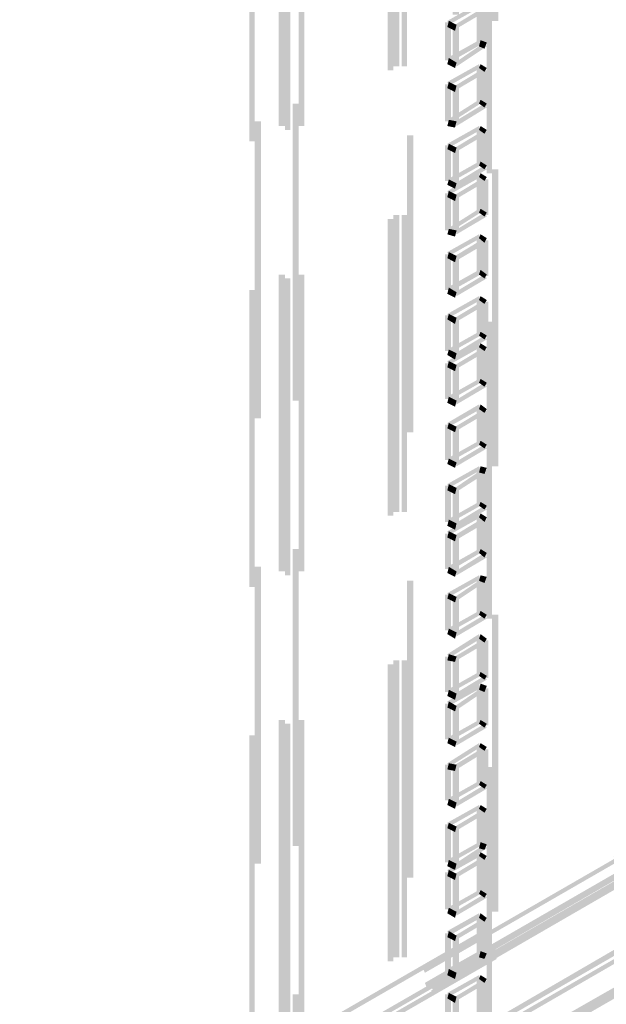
# Model space of a CAD drawing. Header units: millimetres. Extents: x -91 to 1961, y -1152 to 358.
# Tile 255 of 656: x 197 to 210, y 129 to 150. Entities that reach past the tile are written whole.
import ezdxf

# ---------------------------------------------------------------- set-up
doc = ezdxf.new("R2010")
doc.units = ezdxf.units.MM
doc.header["$MEASUREMENT"] = 0
doc.layers.get('0').update_dxf_attribs({"linetype": 'CONTINUOUS'})

msp = doc.modelspace()

# ---------------------------------------------------------------- hatches: boundary and pattern name
at = {"true_color": 0xaaaaaa}
h = msp.add_hatch(color=253, dxfattribs=at)
h.paths.add_polyline_path([(207.355, 108.596), (207.355, 114.949), (207.47, 114.949), (207.47, 108.596)])
h.paths.add_polyline_path([(207.355, 118.125), (207.355, 124.478), (207.47, 124.478), (207.47, 118.125)])
h.paths.add_polyline_path([(207.355, 127.655), (207.355, 134.008), (207.47, 134.008), (207.47, 127.655)])
h.paths.add_polyline_path([(207.355, 137.185), (207.355, 143.538), (207.47, 143.538), (207.47, 137.185)])
h.paths.add_polyline_path([(207.355, 146.714), (207.355, 153.068), (207.47, 153.068), (207.47, 146.714)])
h.paths.add_polyline_path([(207.355, 156.244), (207.355, 162.597), (207.47, 162.597), (207.47, 156.244)])
h.paths.add_polyline_path([(207.355, 165.774), (207.355, 165.939), (207.47, 165.939), (207.47, 165.774)])
h = msp.add_hatch(color=253, dxfattribs=at)
h.paths.add_polyline_path([(207.603, 165.857), (207.603, 159.504), (207.47, 159.504), (207.47, 165.857)])
h.paths.add_polyline_path([(207.603, 156.327), (207.603, 149.974), (207.47, 149.974), (207.47, 156.327)])
h.paths.add_polyline_path([(207.603, 146.797), (207.603, 140.444), (207.47, 140.444), (207.47, 146.797)])
h.paths.add_polyline_path([(207.603, 137.267), (207.603, 130.914), (207.47, 130.914), (207.47, 137.267)])
h.paths.add_polyline_path([(207.603, 127.738), (207.603, 121.385), (207.47, 121.385), (207.47, 127.738)])
h.paths.add_polyline_path([(207.603, 118.208), (207.603, 111.855), (207.47, 111.855), (207.47, 118.208)])
h.paths.add_polyline_path([(207.603, 108.678), (207.603, 108.513), (207.47, 108.513), (207.47, 108.678)])
h = msp.add_hatch(color=253, dxfattribs=at)
h.paths.add_polyline_path([(205.353, 164.798), (205.353, 158.445), (205.237, 158.445), (205.237, 164.798)])
h.paths.add_polyline_path([(205.353, 155.268), (205.353, 148.915), (205.237, 148.915), (205.237, 155.268)])
h.paths.add_polyline_path([(205.353, 145.738), (205.353, 139.385), (205.237, 139.385), (205.237, 145.738)])
h.paths.add_polyline_path([(205.353, 136.209), (205.353, 129.855), (205.237, 129.855), (205.237, 136.209)])
h.paths.add_polyline_path([(205.353, 126.679), (205.353, 120.326), (205.237, 120.326), (205.237, 126.679)])
h.paths.add_polyline_path([(205.353, 117.149), (205.353, 113.344), (205.237, 113.344), (205.237, 117.149)])
h = msp.add_hatch(color=253, dxfattribs=at)
h.paths.add_polyline_path([(205.485, 164.881), (205.485, 158.527), (205.353, 158.527), (205.353, 164.881)])
h.paths.add_polyline_path([(205.485, 155.351), (205.485, 148.998), (205.353, 148.998), (205.353, 155.351)])
h.paths.add_polyline_path([(205.485, 145.821), (205.485, 139.468), (205.353, 139.468), (205.353, 145.821)])
h.paths.add_polyline_path([(205.485, 136.291), (205.485, 129.938), (205.353, 129.938), (205.353, 136.291)])
h.paths.add_polyline_path([(205.485, 126.762), (205.485, 120.408), (205.353, 120.408), (205.353, 126.762)])
h.paths.add_polyline_path([(205.485, 117.232), (205.485, 110.879), (205.353, 110.879), (205.353, 117.232)])
h.paths.add_polyline_path([(205.485, 107.702), (205.485, 107.537), (205.353, 107.537), (205.353, 107.702)])
h = msp.add_hatch(color=253, dxfattribs=at)
h.paths.add_polyline_path([(205.65, 164.881), (205.65, 158.527), (205.535, 158.527), (205.535, 164.881)])
h.paths.add_polyline_path([(205.65, 155.351), (205.65, 148.998), (205.535, 148.998), (205.535, 155.351)])
h.paths.add_polyline_path([(205.65, 145.821), (205.65, 139.468), (205.535, 139.468), (205.535, 145.821)])
h.paths.add_polyline_path([(205.65, 136.291), (205.65, 129.938), (205.535, 129.938), (205.535, 136.291)])
h.paths.add_polyline_path([(205.65, 126.762), (205.65, 120.408), (205.535, 120.408), (205.535, 126.762)])
h.paths.add_polyline_path([(205.65, 117.232), (205.65, 110.879), (205.535, 110.879), (205.535, 117.232)])
h.paths.add_polyline_path([(205.65, 107.702), (205.65, 107.537), (205.535, 107.537), (205.535, 107.702)])
h = msp.add_hatch(color=253, dxfattribs=at)
h.paths.add_polyline_path([(205.65, 112.583), (205.65, 118.936), (205.783, 118.936), (205.783, 112.583)])
h.paths.add_polyline_path([(205.65, 122.113), (205.65, 128.466), (205.783, 128.466), (205.783, 122.113)])
h.paths.add_polyline_path([(205.65, 131.642), (205.65, 137.995), (205.783, 137.995), (205.783, 131.642)])
h.paths.add_polyline_path([(205.65, 141.172), (205.65, 147.525), (205.783, 147.525), (205.783, 141.172)])
h.paths.add_polyline_path([(205.65, 150.702), (205.65, 157.055), (205.783, 157.055), (205.783, 150.702)])
h.paths.add_polyline_path([(205.65, 160.231), (205.65, 164.798), (205.783, 164.798), (205.783, 160.231)])
h = msp.add_hatch(color=253, dxfattribs=at)
h.paths.add_polyline_path([(207.272, 128.416), (207.388, 128.416), (207.388, 127.655), (207.272, 127.655)])
h.paths.add_polyline_path([(207.272, 164.765), (207.388, 164.765), (207.388, 164.004), (207.272, 164.004)])
h.paths.add_polyline_path([(206.461, 137.698), (206.593, 137.698), (206.593, 136.937), (206.461, 136.937)])
h = msp.add_hatch(color=253, dxfattribs=at)
h.paths.add_polyline_path([(207.139, 150.321), (207.272, 150.321), (207.272, 149.511), (207.139, 149.511)])
h.paths.add_polyline_path([(204.046, 164.665), (204.178, 164.665), (204.178, 164.169), (204.046, 164.169)])
h = msp.add_hatch(color=253, dxfattribs=at)
h.paths.add_polyline_path([(203.036, 163.607), (203.036, 157.253), (202.904, 157.253), (202.904, 163.607)])
h.paths.add_polyline_path([(203.036, 154.077), (203.036, 147.724), (202.904, 147.724), (202.904, 154.077)])
h.paths.add_polyline_path([(203.036, 144.547), (203.036, 138.194), (202.904, 138.194), (202.904, 144.547)])
h.paths.add_polyline_path([(203.036, 135.017), (203.036, 128.664), (202.904, 128.664), (202.904, 135.017)])
h.paths.add_polyline_path([(203.036, 125.488), (203.036, 122.874), (202.904, 122.874), (202.904, 125.488)])
h = msp.add_hatch(color=253, dxfattribs=at)
h.paths.add_polyline_path([(203.152, 163.524), (203.152, 157.171), (203.036, 157.171), (203.036, 163.524)])
h.paths.add_polyline_path([(203.152, 153.994), (203.152, 147.641), (203.036, 147.641), (203.036, 153.994)])
h.paths.add_polyline_path([(203.152, 144.464), (203.152, 138.111), (203.036, 138.111), (203.036, 144.464)])
h.paths.add_polyline_path([(203.152, 134.935), (203.152, 128.582), (203.036, 128.582), (203.036, 134.935)])
h.paths.add_polyline_path([(203.152, 125.405), (203.152, 122.791), (203.036, 122.791), (203.036, 125.405)])
h = msp.add_hatch(color=253, dxfattribs=at)
h.paths.add_polyline_path([(203.202, 122.791), (203.202, 129.144), (203.334, 129.144), (203.334, 122.791)])
h.paths.add_polyline_path([(203.202, 132.321), (203.202, 138.674), (203.334, 138.674), (203.334, 132.321)])
h.paths.add_polyline_path([(203.202, 141.85), (203.202, 148.204), (203.334, 148.204), (203.334, 141.85)])
h.paths.add_polyline_path([(203.202, 151.38), (203.202, 157.733), (203.334, 157.733), (203.334, 151.38)])
h.paths.add_polyline_path([(203.202, 160.91), (203.202, 163.524), (203.334, 163.524), (203.334, 160.91)])
h = msp.add_hatch(color=253, dxfattribs=at)
h.paths.add_polyline_path([(203.45, 163.607), (203.45, 157.253), (203.334, 157.253), (203.334, 163.607)])
h.paths.add_polyline_path([(203.45, 154.077), (203.45, 147.724), (203.334, 147.724), (203.334, 154.077)])
h.paths.add_polyline_path([(203.45, 144.547), (203.45, 138.194), (203.334, 138.194), (203.334, 144.547)])
h.paths.add_polyline_path([(203.45, 135.017), (203.45, 128.664), (203.334, 128.664), (203.334, 135.017)])
h.paths.add_polyline_path([(203.45, 125.488), (203.45, 122.874), (203.334, 122.874), (203.334, 125.488)])
h = msp.add_hatch(color=253, dxfattribs=at)
h.paths.add_polyline_path([(202.391, 163.276), (202.391, 156.923), (202.275, 156.923), (202.275, 163.276)])
h.paths.add_polyline_path([(202.391, 153.746), (202.391, 147.393), (202.275, 147.393), (202.275, 153.746)])
h.paths.add_polyline_path([(202.391, 144.216), (202.391, 137.863), (202.275, 137.863), (202.275, 144.216)])
h.paths.add_polyline_path([(202.391, 134.687), (202.391, 128.333), (202.275, 128.333), (202.275, 134.687)])
h.paths.add_polyline_path([(202.391, 125.157), (202.391, 122.493), (202.275, 122.493), (202.275, 125.157)])
h = msp.add_hatch(color=253, dxfattribs=at)
h.paths.add_polyline_path([(207.272, 148.915), (207.388, 148.915), (207.388, 148.154), (207.272, 148.154)])
h.paths.add_polyline_path([(207.272, 163.441), (207.388, 163.441), (207.388, 162.68), (207.272, 162.68)])
h.paths.add_polyline_path([(206.627, 134.008), (206.759, 134.008), (206.759, 133.197), (206.627, 133.197)])
h.paths.add_polyline_path([(207.272, 143.968), (207.388, 143.968), (207.388, 143.207), (207.272, 143.207)])
h = msp.add_hatch(color=253, dxfattribs=at)
h.paths.add_polyline_path([(202.391, 122.41), (202.391, 128.764), (202.523, 128.764), (202.523, 122.41)])
h.paths.add_polyline_path([(202.391, 131.94), (202.391, 138.293), (202.523, 138.293), (202.523, 131.94)])
h.paths.add_polyline_path([(202.391, 141.47), (202.391, 147.823), (202.523, 147.823), (202.523, 141.47)])
h.paths.add_polyline_path([(202.391, 151), (202.391, 157.353), (202.523, 157.353), (202.523, 151)])
h.paths.add_polyline_path([(202.391, 160.529), (202.391, 163.193), (202.523, 163.193), (202.523, 160.529)])
h = msp.add_hatch(color=253, dxfattribs=at)
h.paths.add_polyline_path([(206.627, 149.841), (206.759, 149.841), (206.759, 149.047), (206.627, 149.047)])
h.paths.add_polyline_path([(207.139, 141.718), (207.272, 141.718), (207.272, 140.957), (207.139, 140.957)])
h.paths.add_polyline_path([(206.627, 163.061), (206.759, 163.061), (206.759, 162.3), (206.627, 162.3)])
h = msp.add_hatch(color=253, dxfattribs=at)
h.paths.add_polyline_path([(207.272, 151.248), (207.388, 151.248), (207.388, 150.487), (207.272, 150.487)])
h.paths.add_polyline_path([(206.627, 135.282), (206.759, 135.282), (206.759, 134.521), (206.627, 134.521)])
h.paths.add_polyline_path([(207.272, 161.108), (207.388, 161.108), (207.388, 160.347), (207.272, 160.347)])
h = msp.add_hatch(color=253, dxfattribs=at)
h.paths.add_polyline_path([(206.461, 159.504), (206.593, 159.504), (206.593, 158.742), (206.461, 158.742)])
h.paths.add_polyline_path([(206.461, 147.31), (206.593, 147.31), (206.593, 146.549), (206.461, 146.549)])
h = msp.add_hatch(color=253, dxfattribs=at)
h.paths.add_polyline_path([(206.461, 158.196), (206.593, 158.196), (206.593, 157.435), (206.461, 157.435)])
h.paths.add_polyline_path([(207.139, 139.385), (207.272, 139.385), (207.272, 138.624), (207.139, 138.624)])
h.paths.add_polyline_path([(207.272, 157.518), (207.388, 157.518), (207.388, 156.707), (207.272, 156.707)])
h.paths.add_polyline_path([(206.627, 159.421), (206.759, 159.421), (206.759, 158.66), (206.627, 158.66)])
h = msp.add_hatch(color=253, dxfattribs=at)
h.paths.add_polyline_path([(207.272, 158.527), (207.388, 158.527), (207.388, 157.733), (207.272, 157.733)])
h.paths.add_polyline_path([(206.461, 141.337), (206.593, 141.337), (206.593, 140.576), (206.461, 140.576)])
h = msp.add_hatch(color=253, dxfattribs=at)
h.paths.add_polyline_path([(206.627, 155.814), (206.759, 155.814), (206.759, 155.02), (206.627, 155.02)])
h.paths.add_polyline_path([(207.272, 140.361), (207.388, 140.361), (207.388, 139.551), (207.272, 139.551)])
h = msp.add_hatch(color=253, dxfattribs=at)
h.paths.add_polyline_path([(207.139, 154.97), (207.272, 154.97), (207.272, 154.176), (207.139, 154.176)])
h.paths.add_polyline_path([(207.272, 150.239), (207.388, 150.239), (207.388, 149.461), (207.272, 149.461)])
h = msp.add_hatch(color=253, dxfattribs=at)
h.paths.add_polyline_path([(207.139, 133.164), (207.272, 133.164), (207.272, 132.354), (207.139, 132.354)])
h.paths.add_polyline_path([(207.272, 153.878), (207.388, 153.878), (207.388, 153.068), (207.272, 153.068)])
h = msp.add_hatch(color=253, dxfattribs=at)
h.paths.add_polyline_path([(206.461, 153.531), (206.593, 153.531), (206.593, 152.77), (206.461, 152.77)])
h.paths.add_polyline_path([(206.627, 137.615), (206.759, 137.615), (206.759, 136.854), (206.627, 136.854)])
h = msp.add_hatch(color=253, dxfattribs=at)
h.paths.add_polyline_path([(204.641, 120.789), (204.774, 120.789), (204.774, 120.293), (204.641, 120.293)])
h.paths.add_polyline_path([(207.272, 152.555), (207.388, 152.555), (207.388, 151.794), (207.272, 151.794)])
h.paths.add_polyline_path([(204.641, 109.522), (204.774, 109.522), (204.774, 109.026), (204.641, 109.026)])
h.paths.add_polyline_path([(206.461, 140.03), (206.593, 140.03), (206.593, 139.253), (206.461, 139.253)])
h.paths.add_polyline_path([(206.461, 123.171), (206.593, 123.171), (206.593, 122.41), (206.461, 122.41)])
h = msp.add_hatch(color=253, dxfattribs=at)
h.paths.add_polyline_path([(206.627, 146.202), (206.759, 146.202), (206.759, 145.441), (206.627, 145.441)])
h.paths.add_polyline_path([(206.461, 130.451), (206.593, 130.451), (206.593, 129.64), (206.461, 129.64)])
h.paths.add_polyline_path([(206.461, 152.257), (206.593, 152.257), (206.593, 151.463), (206.461, 151.463)])
h = msp.add_hatch(color=253, dxfattribs=at)
h.paths.add_polyline_path([(206.461, 139.005), (206.593, 139.005), (206.593, 138.244), (206.461, 138.244)])
h.paths.add_polyline_path([(206.627, 152.174), (206.759, 152.174), (206.759, 151.38), (206.627, 151.38)])
h = msp.add_hatch(color=253, dxfattribs=at)
h.paths.add_polyline_path([(206.627, 150.867), (206.759, 150.867), (206.759, 150.106), (206.627, 150.106)])
h.paths.add_polyline_path([(206.627, 139.931), (206.759, 139.931), (206.759, 139.17), (206.627, 139.17)])
for points in [[(207.222, 150.272), (206.544, 149.891), (206.511, 149.974), (207.189, 150.354)], [(206.676, 149.891), (207.305, 150.272), (207.355, 150.189), (206.709, 149.808)], [(206.461, 149.941), (206.461, 149.13), (206.593, 149.13), (206.593, 149.941)], [(206.676, 149.759), (206.511, 149.841), (206.544, 149.974), (206.709, 149.891)], [(206.511, 149.18), (207.189, 149.56), (207.222, 149.461), (206.544, 149.08)], [(207.355, 149.428), (206.709, 148.998), (206.676, 149.08), (207.305, 149.511)], [(207.305, 149.378), (207.189, 149.428), (207.222, 149.56), (207.355, 149.511)], [(206.676, 148.965), (206.511, 149.047), (206.544, 149.18), (206.709, 149.08)], [(207.222, 148.965), (206.544, 148.584), (206.511, 148.667), (207.189, 149.047)], [(206.676, 148.584), (207.305, 148.965), (207.355, 148.882), (206.709, 148.501)], [(207.305, 148.882), (207.189, 148.965), (207.222, 149.047), (207.355, 148.965)], [(206.676, 148.452), (206.511, 148.534), (206.544, 148.667), (206.709, 148.584)], [(206.511, 147.856), (207.189, 148.286), (207.222, 148.204), (206.544, 147.773)], [(207.355, 148.121), (206.709, 147.724), (206.676, 147.823), (207.305, 148.204)], [(207.305, 148.121), (207.189, 148.204), (207.222, 148.286), (207.355, 148.204)], [(206.676, 147.691), (206.511, 147.724), (206.544, 147.856), (206.709, 147.823)], [(207.222, 147.641), (206.544, 147.26), (206.511, 147.343), (207.189, 147.724)], [(207.305, 147.558), (207.189, 147.641), (207.222, 147.724), (207.355, 147.641)], [(206.676, 147.26), (207.305, 147.641), (207.355, 147.558), (206.709, 147.178)], [(207.272, 147.608), (207.272, 146.847), (207.388, 146.847), (207.388, 147.608)], [(206.676, 147.145), (206.511, 147.227), (206.544, 147.343), (206.709, 147.26)], [(206.627, 147.227), (206.627, 146.466), (206.759, 146.466), (206.759, 147.227)], [(206.511, 146.582), (207.189, 146.963), (207.222, 146.88), (206.544, 146.499)], [(207.355, 146.797), (206.709, 146.417), (206.676, 146.499), (207.305, 146.88)], [(207.305, 146.797), (207.189, 146.88), (207.222, 146.963), (207.355, 146.88)], [(207.222, 146.632), (206.544, 146.251), (206.511, 146.334), (207.189, 146.714)], [(206.676, 146.251), (207.305, 146.632), (207.355, 146.549), (206.709, 146.169)], [(207.305, 146.549), (207.189, 146.632), (207.222, 146.714), (207.355, 146.632)], [(206.676, 146.384), (206.511, 146.466), (206.544, 146.582), (206.709, 146.499)], [(207.272, 146.582), (207.272, 145.821), (207.388, 145.821), (207.388, 146.582)], [(206.461, 146.284), (206.461, 145.49), (206.593, 145.49), (206.593, 146.284)], [(206.676, 146.119), (206.511, 146.202), (206.544, 146.334), (206.709, 146.251)], [(206.511, 145.523), (207.189, 145.953), (207.222, 145.871), (206.544, 145.441)], [(207.355, 145.788), (206.709, 145.407), (206.676, 145.49), (207.305, 145.871)], [(207.305, 145.788), (207.189, 145.871), (207.222, 145.953), (207.355, 145.871)], [(206.676, 145.358), (206.511, 145.407), (206.544, 145.523), (206.709, 145.49)], [(207.222, 145.325), (206.544, 144.944), (206.511, 145.027), (207.189, 145.407)], [(207.139, 145.358), (207.139, 144.597), (207.272, 144.597), (207.272, 145.358)], [(207.305, 145.225), (207.189, 145.325), (207.222, 145.407), (207.355, 145.325)], [(206.676, 144.944), (207.305, 145.325), (207.355, 145.225), (206.709, 144.845)], [(207.272, 145.275), (207.272, 144.514), (207.388, 144.514), (207.388, 145.275)], [(206.461, 144.977), (206.461, 144.216), (206.593, 144.216), (206.593, 144.977)], [(206.676, 144.812), (206.511, 144.895), (206.544, 145.027), (206.709, 144.944)], [(206.511, 144.266), (207.189, 144.646), (207.222, 144.547), (206.544, 144.167)], [(207.355, 144.464), (206.709, 144.084), (206.676, 144.167), (207.305, 144.547)], [(207.305, 144.464), (207.189, 144.547), (207.222, 144.646), (207.355, 144.547)], [(206.676, 144.051), (206.511, 144.134), (206.544, 144.266), (206.709, 144.167)], [(207.222, 144.001), (206.544, 143.621), (206.511, 143.703), (207.189, 144.084)], [(206.676, 143.621), (207.305, 144.001), (207.355, 143.918), (206.709, 143.538)], [(207.305, 143.918), (207.189, 144.001), (207.222, 144.084), (207.355, 144.001)], [(206.461, 143.67), (206.461, 142.909), (206.593, 142.909), (206.593, 143.67)], [(206.676, 143.488), (206.511, 143.588), (206.544, 143.703), (206.709, 143.621)], [(206.627, 143.588), (206.627, 142.826), (206.759, 142.826), (206.759, 143.588)], [(206.511, 142.942), (207.189, 143.323), (207.222, 143.24), (206.544, 142.86)], [(207.305, 143.157), (207.189, 143.24), (207.222, 143.323), (207.355, 143.24)], [(207.222, 142.992), (206.544, 142.611), (206.511, 142.694), (207.189, 143.075)], [(207.355, 143.157), (206.709, 142.777), (206.676, 142.86), (207.305, 143.24)], [(207.305, 142.909), (207.189, 142.992), (207.222, 143.075), (207.355, 142.992)], [(206.676, 142.727), (206.511, 142.826), (206.544, 142.942), (206.709, 142.86)], [(206.676, 142.611), (207.305, 142.992), (207.355, 142.909), (206.709, 142.529)], [(207.139, 143.025), (207.139, 142.264), (207.272, 142.264), (207.272, 143.025)], [(207.272, 142.942), (207.272, 142.181), (207.388, 142.181), (207.388, 142.942)], [(206.461, 142.644), (206.461, 141.883), (206.593, 141.883), (206.593, 142.644)], [(206.676, 142.479), (206.511, 142.562), (206.544, 142.694), (206.709, 142.611)], [(206.511, 141.933), (207.189, 142.314), (207.222, 142.231), (206.544, 141.85)], [(207.355, 142.148), (206.709, 141.768), (206.676, 141.85), (207.305, 142.231)], [(207.305, 142.148), (207.189, 142.231), (207.222, 142.314), (207.355, 142.231)], [(206.676, 141.718), (206.511, 141.801), (206.544, 141.933), (206.709, 141.85)], [(207.222, 141.668), (206.544, 141.288), (206.511, 141.371), (207.189, 141.768)], [(206.676, 141.288), (207.305, 141.668), (207.355, 141.586), (206.709, 141.205)], [(207.305, 141.586), (207.189, 141.668), (207.222, 141.768), (207.355, 141.668)], [(206.676, 141.172), (206.511, 141.255), (206.544, 141.371), (206.709, 141.288)], [(206.511, 140.61), (207.189, 140.99), (207.222, 140.907), (206.544, 140.527)], [(207.305, 140.825), (207.189, 140.907), (207.222, 140.99), (207.355, 140.907)], [(207.355, 140.825), (206.709, 140.444), (206.676, 140.527), (207.305, 140.907)], [(206.676, 140.411), (206.511, 140.494), (206.544, 140.61), (206.709, 140.527)], [(207.222, 140.361), (206.544, 139.981), (206.511, 140.064), (207.189, 140.444)], [(206.676, 139.981), (207.305, 140.411), (207.355, 140.312), (206.709, 139.898)], [(207.305, 140.279), (207.189, 140.312), (207.222, 140.444), (207.355, 140.411)], [(206.676, 139.848), (206.511, 139.931), (206.544, 140.064), (206.709, 139.981)], [(206.511, 139.302), (207.189, 139.683), (207.222, 139.6), (206.544, 139.22)], [(207.305, 139.518), (207.189, 139.6), (207.222, 139.683), (207.355, 139.6)], [(207.355, 139.518), (206.709, 139.137), (206.676, 139.22), (207.305, 139.6)], [(207.222, 139.352), (206.544, 138.972), (206.511, 139.054), (207.189, 139.435)], [(206.676, 139.087), (206.511, 139.17), (206.544, 139.302), (206.709, 139.22)], [(206.676, 138.972), (207.305, 139.352), (207.355, 139.253), (206.709, 138.872)], [(207.305, 139.253), (207.189, 139.352), (207.222, 139.435), (207.355, 139.352)], [(207.272, 139.302), (207.272, 138.541), (207.388, 138.541), (207.388, 139.302)], [(206.676, 138.839), (206.511, 138.922), (206.544, 139.054), (206.709, 138.972)], [(206.511, 138.293), (207.189, 138.674), (207.222, 138.591), (206.544, 138.194)], [(207.305, 138.492), (207.189, 138.591), (207.222, 138.674), (207.355, 138.591)], [(207.355, 138.492), (206.709, 138.111), (206.676, 138.194), (207.305, 138.591)], [(206.676, 138.078), (206.511, 138.161), (206.544, 138.293), (206.709, 138.194)], [(207.222, 138.029), (206.544, 137.648), (206.511, 137.731), (207.189, 138.111)], [(206.676, 137.648), (207.305, 138.078), (207.355, 137.995), (206.709, 137.565)], [(207.305, 137.946), (207.189, 137.995), (207.222, 138.111), (207.355, 138.078)], [(206.676, 137.532), (206.511, 137.615), (206.544, 137.731), (206.709, 137.648)], [(206.511, 136.97), (207.189, 137.35), (207.222, 137.267), (206.544, 136.887)], [(207.305, 137.185), (207.189, 137.267), (207.222, 137.35), (207.355, 137.267)], [(207.355, 137.185), (206.709, 136.804), (206.676, 136.887), (207.305, 137.267)], [(206.676, 136.755), (206.511, 136.854), (206.544, 136.97), (206.709, 136.887)], [(207.222, 136.755), (206.544, 136.341), (206.511, 136.424), (207.189, 136.854)], [(206.676, 136.374), (207.305, 136.755), (207.355, 136.672), (206.709, 136.291)], [(207.139, 136.804), (207.139, 135.994), (207.272, 135.994), (207.272, 136.804)], [(207.305, 136.672), (207.189, 136.755), (207.222, 136.854), (207.355, 136.755)], [(207.272, 136.722), (207.272, 135.911), (207.388, 135.911), (207.388, 136.722)], [(206.676, 136.258), (206.511, 136.291), (206.544, 136.424), (206.709, 136.374)], [(206.627, 136.341), (206.627, 135.53), (206.759, 135.53), (206.759, 136.341)], [(206.511, 135.663), (207.189, 136.043), (207.222, 135.96), (206.544, 135.58)], [(207.355, 135.878), (206.709, 135.497), (206.676, 135.58), (207.305, 135.96)], [(207.305, 135.878), (207.189, 135.96), (207.222, 136.043), (207.355, 135.96)], [(207.222, 135.696), (206.544, 135.315), (206.511, 135.414), (207.189, 135.795)], [(206.676, 135.448), (206.511, 135.53), (206.544, 135.663), (206.709, 135.58)], [(206.676, 135.315), (207.305, 135.745), (207.355, 135.663), (206.709, 135.232)], [(207.305, 135.613), (207.189, 135.663), (207.222, 135.795), (207.355, 135.745)], [(207.272, 135.696), (207.272, 134.902), (207.388, 134.902), (207.388, 135.696)], [(206.461, 135.365), (206.461, 134.604), (206.593, 134.604), (206.593, 135.365)], [(206.676, 135.199), (206.511, 135.282), (206.544, 135.414), (206.709, 135.315)], [(206.511, 134.637), (207.189, 135.017), (207.222, 134.935), (206.544, 134.554)], [(207.355, 134.852), (206.709, 134.471), (206.676, 134.554), (207.305, 134.935)], [(207.305, 134.852), (207.189, 134.935), (207.222, 135.017), (207.355, 134.935)], [(206.676, 134.438), (206.511, 134.521), (206.544, 134.637), (206.709, 134.554)], [(207.222, 134.438), (206.544, 134.008), (206.511, 134.091), (207.189, 134.521)], [(206.676, 134.058), (207.305, 134.438), (207.355, 134.356), (206.709, 133.959)], [(207.139, 134.471), (207.139, 133.677), (207.272, 133.677), (207.272, 134.471)], [(207.305, 134.356), (207.189, 134.438), (207.222, 134.521), (207.355, 134.438)], [(207.272, 134.389), (207.272, 133.578), (207.388, 133.578), (207.388, 134.389)], [(206.461, 134.058), (206.461, 133.297), (206.593, 133.297), (206.593, 134.058)], [(206.676, 133.925), (206.511, 133.959), (206.544, 134.091), (206.709, 134.058)], [(206.511, 133.33), (207.189, 133.71), (207.222, 133.628), (206.544, 133.247)], [(207.355, 133.545), (206.709, 133.164), (206.676, 133.247), (207.305, 133.628)], [(207.305, 133.545), (207.189, 133.628), (207.222, 133.71), (207.355, 133.628)], [(206.676, 133.115), (206.511, 133.197), (206.544, 133.33), (206.709, 133.247)], [(207.222, 133.115), (206.544, 132.734), (206.511, 132.817), (207.189, 133.197)], [(207.305, 133.032), (207.189, 133.115), (207.222, 133.197), (207.355, 133.115)], [(206.676, 132.734), (207.305, 133.115), (207.355, 133.032), (206.709, 132.652)], [(206.461, 132.784), (206.461, 131.973), (206.593, 131.973), (206.593, 132.784)], [(206.676, 132.618), (206.511, 132.701), (206.544, 132.817), (206.709, 132.734)], [(206.511, 132.023), (207.189, 132.403), (207.222, 132.321), (206.544, 131.94)], [(207.355, 132.271), (206.709, 131.841), (206.676, 131.94), (207.305, 132.354)], [(207.305, 132.238), (207.189, 132.271), (207.222, 132.403), (207.355, 132.354)], [(207.222, 132.106), (206.544, 131.725), (206.511, 131.808), (207.189, 132.188)], [(206.676, 131.725), (207.305, 132.106), (207.355, 132.023), (206.709, 131.642)], [(207.139, 132.139), (207.139, 131.344), (207.272, 131.344), (207.272, 132.139)], [(207.305, 132.023), (207.189, 132.106), (207.222, 132.188), (207.355, 132.106)], [(206.676, 131.808), (206.511, 131.89), (206.544, 132.023), (206.709, 131.94)], [(207.272, 132.056), (207.272, 131.262), (207.388, 131.262), (207.388, 132.056)], [(206.676, 131.593), (206.511, 131.675), (206.544, 131.808), (206.709, 131.725)], [(206.511, 130.997), (207.189, 131.378), (207.222, 131.295), (206.544, 130.914)], [(207.355, 131.212), (206.709, 130.832), (206.676, 130.914), (207.305, 131.295)], [(207.305, 131.212), (207.189, 131.295), (207.222, 131.378), (207.355, 131.295)], [(206.676, 130.782), (206.511, 130.881), (206.544, 130.997), (206.709, 130.914)], [(207.222, 130.782), (206.544, 130.401), (206.511, 130.501), (207.189, 130.881)], [(207.305, 130.699), (207.189, 130.782), (207.222, 130.881), (207.355, 130.782)], [(206.676, 130.401), (207.305, 130.782), (207.355, 130.699), (206.709, 130.319)], [(207.272, 130.749), (207.272, 129.988), (207.388, 129.988), (207.388, 130.749)], [(206.676, 130.286), (206.511, 130.368), (206.544, 130.501), (206.709, 130.401)], [(206.511, 129.69), (207.189, 130.071), (207.222, 129.988), (206.544, 129.607)], [(207.355, 129.938), (206.709, 129.525), (206.676, 129.607), (207.305, 130.021)], [(207.305, 129.905), (207.189, 129.938), (207.222, 130.071), (207.355, 130.021)], [(206.676, 129.475), (206.511, 129.558), (206.544, 129.69), (206.709, 129.607)], [(207.222, 129.475), (206.544, 129.094), (206.511, 129.177), (207.189, 129.558)], [(207.305, 129.392), (207.189, 129.475), (207.222, 129.558), (207.355, 129.475)], [(206.676, 129.094), (207.305, 129.475), (207.355, 129.392), (206.709, 129.012)], [(207.139, 129.525), (207.139, 128.764), (207.272, 128.764), (207.272, 129.525)], [(206.676, 128.962), (206.511, 129.061), (206.544, 129.177), (206.709, 129.094)]]:
    msp.add_hatch(color=253, dxfattribs=at).paths.add_polyline_path(points)
h = msp.add_hatch(color=253, dxfattribs=at)
h.paths.add_polyline_path([(207.139, 148.998), (207.272, 148.998), (207.272, 148.237), (207.139, 148.237)])
h.paths.add_polyline_path([(206.627, 138.922), (206.759, 138.922), (206.759, 138.161), (206.627, 138.161)])
h = msp.add_hatch(color=253, dxfattribs=at)
h.paths.add_polyline_path([(206.461, 148.617), (206.593, 148.617), (206.593, 147.823), (206.461, 147.823)])
h.paths.add_polyline_path([(206.627, 141.255), (206.759, 141.255), (206.759, 140.494), (206.627, 140.494)])
h = msp.add_hatch(color=253, dxfattribs=at)
h.paths.add_polyline_path([(206.627, 148.534), (206.759, 148.534), (206.759, 147.773), (206.627, 147.773)])
h.paths.add_polyline_path([(207.272, 138.029), (207.388, 138.029), (207.388, 137.234), (207.272, 137.234)])
h = msp.add_hatch(color=253, dxfattribs=at)
h.paths.add_polyline_path([(207.139, 147.691), (207.272, 147.691), (207.272, 146.93), (207.139, 146.93)])
h.paths.add_polyline_path([(207.139, 144.051), (207.272, 144.051), (207.272, 143.29), (207.139, 143.29)])
h.paths.add_polyline_path([(206.627, 144.895), (206.759, 144.895), (206.759, 144.134), (206.627, 144.134)])
h = msp.add_hatch(color=253, dxfattribs=at)
h.paths.add_polyline_path([(193.54, 122.609), (199.049, 125.785), (199.099, 125.67), (193.589, 122.526)])
h.paths.add_polyline_path([(201.795, 127.357), (207.305, 130.534), (207.355, 130.451), (201.845, 127.274)])
h.paths.add_polyline_path([(210.068, 132.106), (215.561, 135.282), (215.61, 135.199), (210.101, 132.023)])
h.paths.add_polyline_path([(218.324, 136.887), (223.783, 140.064), (223.866, 139.981), (218.357, 136.804)])
h.paths.add_polyline_path([(226.53, 141.635), (232.039, 144.812), (232.122, 144.729), (226.629, 141.553)])
h.paths.add_polyline_path([(234.802, 146.417), (236.192, 147.227), (236.242, 147.145), (234.885, 146.334)])
h = msp.add_hatch(color=253, dxfattribs=at)
h.paths.add_polyline_path([(236.324, 147.095), (230.815, 143.918), (230.765, 144.001), (236.275, 147.178)])
h.paths.add_polyline_path([(228.068, 142.314), (222.559, 139.137), (222.509, 139.22), (228.019, 142.396)])
h.paths.add_polyline_path([(219.796, 137.565), (214.303, 134.389), (214.254, 134.471), (219.763, 137.648)])
h.paths.add_polyline_path([(211.54, 132.784), (206.031, 129.607), (205.998, 129.69), (211.507, 132.867)])
h.paths.add_polyline_path([(203.334, 128.036), (197.825, 124.859), (197.742, 124.942), (203.235, 128.118)])
h.paths.add_polyline_path([(195.062, 123.254), (193.672, 122.493), (193.622, 122.576), (194.979, 123.337)])
h = msp.add_hatch(color=253, dxfattribs=at)
h.paths.add_polyline_path([(236.324, 146.797), (230.815, 143.588), (230.765, 143.67), (236.275, 146.88)])
h.paths.add_polyline_path([(228.068, 142.016), (222.559, 138.839), (222.509, 138.922), (228.019, 142.099)])
h.paths.add_polyline_path([(219.846, 137.234), (214.336, 134.058), (214.254, 134.141), (219.763, 137.317)])
h.paths.add_polyline_path([(211.59, 132.486), (206.081, 129.26), (206.031, 129.392), (211.54, 132.569)])
h.paths.add_polyline_path([(203.334, 127.705), (197.825, 124.528), (197.775, 124.611), (203.285, 127.787)])
h.paths.add_polyline_path([(195.062, 122.907), (193.622, 122.113), (193.589, 122.195), (195.029, 122.989)])
h = msp.add_hatch(color=253, dxfattribs=at)
h.paths.add_polyline_path([(236.49, 146.847), (230.98, 143.67), (230.947, 143.753), (236.44, 146.93)])
h.paths.add_polyline_path([(228.234, 142.049), (222.725, 138.872), (222.675, 138.972), (228.184, 142.148)])
h.paths.add_polyline_path([(219.978, 137.317), (214.469, 134.141), (214.419, 134.223), (219.928, 137.4)])
h.paths.add_polyline_path([(211.706, 132.519), (206.213, 129.343), (206.163, 129.442), (211.673, 132.618)])
h.paths.add_polyline_path([(203.5, 127.787), (197.99, 124.611), (197.907, 124.694), (203.417, 127.87)])
h.paths.add_polyline_path([(195.244, 122.989), (193.838, 122.228), (193.804, 122.311), (195.145, 123.089)])
h = msp.add_hatch(color=253, dxfattribs=at)
h.paths.add_polyline_path([(236.44, 146.632), (230.947, 143.406), (230.898, 143.538), (236.407, 146.714)])
h.paths.add_polyline_path([(228.184, 141.85), (222.675, 138.674), (222.642, 138.757), (228.151, 141.933)])
h.paths.add_polyline_path([(219.928, 137.052), (214.469, 133.876), (214.386, 133.959), (219.895, 137.135)])
h.paths.add_polyline_path([(211.706, 132.321), (206.213, 129.144), (206.163, 129.227), (211.623, 132.403)])
h.paths.add_polyline_path([(203.45, 127.523), (197.941, 124.346), (197.907, 124.429), (203.417, 127.605)])
h.paths.add_polyline_path([(195.194, 122.791), (193.705, 121.931), (193.672, 122.03), (195.145, 122.874)])
h = msp.add_hatch(color=253, dxfattribs=at)
h.paths.add_polyline_path([(193.755, 122.228), (199.264, 125.372), (199.297, 125.289), (193.804, 122.146)])
h.paths.add_polyline_path([(202.011, 126.977), (207.52, 130.153), (207.57, 130.071), (202.06, 126.894)])
h.paths.add_polyline_path([(210.266, 131.725), (215.776, 134.902), (215.825, 134.819), (210.316, 131.642)])
h.paths.add_polyline_path([(218.539, 136.506), (224.032, 139.683), (224.081, 139.6), (218.572, 136.424)])
h.paths.add_polyline_path([(226.794, 141.255), (232.304, 144.431), (232.337, 144.349), (226.828, 141.172)])
h.paths.add_polyline_path([(235.001, 146.003), (236.357, 146.797), (236.407, 146.714), (235.1, 145.904)])
h = msp.add_hatch(color=253, dxfattribs=at)
h.paths.add_polyline_path([(193.755, 122.063), (199.264, 125.24), (199.297, 125.157), (193.804, 121.98)])
h.paths.add_polyline_path([(202.011, 126.811), (207.52, 129.988), (207.57, 129.905), (202.06, 126.729)])
h.paths.add_polyline_path([(210.266, 131.593), (215.743, 134.769), (215.825, 134.687), (210.316, 131.51)])
h.paths.add_polyline_path([(218.489, 136.341), (223.998, 139.518), (224.032, 139.435), (218.572, 136.258)])
h.paths.add_polyline_path([(226.745, 141.122), (232.254, 144.299), (232.304, 144.216), (226.794, 141.04)])
h.paths.add_polyline_path([(235.001, 145.871), (236.357, 146.665), (236.407, 146.582), (235.05, 145.788)])
h = msp.add_hatch(color=253, dxfattribs=at)
h.paths.add_polyline_path([(236.49, 146.714), (230.98, 143.538), (230.947, 143.621), (236.44, 146.797)])
h.paths.add_polyline_path([(228.234, 141.933), (222.725, 138.757), (222.675, 138.839), (228.184, 142.016)])
h.paths.add_polyline_path([(219.978, 137.185), (214.469, 134.008), (214.419, 134.091), (219.928, 137.267)])
h.paths.add_polyline_path([(211.706, 132.403), (206.213, 129.227), (206.163, 129.309), (211.673, 132.486)])
h.paths.add_polyline_path([(203.5, 127.655), (197.99, 124.478), (197.907, 124.561), (203.417, 127.738)])
h.paths.add_polyline_path([(195.244, 122.874), (193.838, 122.113), (193.804, 122.195), (195.145, 122.956)])
h = msp.add_hatch(color=253, dxfattribs=at)
h.paths.add_polyline_path([(207.139, 146.665), (207.272, 146.665), (207.272, 145.904), (207.139, 145.904)])
h.paths.add_polyline_path([(206.461, 131.758), (206.593, 131.758), (206.593, 130.964), (206.461, 130.964)])
h = msp.add_hatch(color=253, dxfattribs=at)
h.paths.add_polyline_path([(236.539, 145.275), (231.03, 142.049), (230.98, 142.148), (236.49, 145.358)])
h.paths.add_polyline_path([(228.267, 140.494), (222.774, 137.317), (222.725, 137.4), (228.234, 140.576)])
h.paths.add_polyline_path([(220.011, 135.696), (214.551, 132.519), (214.469, 132.618), (219.978, 135.795)])
h.paths.add_polyline_path([(211.805, 130.964), (206.296, 127.787), (206.246, 127.87), (211.706, 131.047)])
h.paths.add_polyline_path([(203.533, 126.166), (198.503, 123.287), (198.453, 123.37), (203.5, 126.265)])
h = msp.add_hatch(color=253, dxfattribs=at)
h.paths.add_polyline_path([(198.586, 123.287), (204.095, 126.464), (204.128, 126.381), (198.619, 123.205)])
h.paths.add_polyline_path([(206.842, 128.036), (212.351, 131.212), (212.384, 131.129), (206.891, 127.953)])
h.paths.add_polyline_path([(215.097, 132.817), (220.607, 135.994), (220.656, 135.878), (215.147, 132.701)])
h.paths.add_polyline_path([(223.32, 137.565), (228.829, 140.742), (228.912, 140.659), (223.403, 137.483)])
h.paths.add_polyline_path([(231.576, 142.347), (236.655, 145.275), (236.705, 145.192), (231.626, 142.231)])
h = msp.add_hatch(color=253, dxfattribs=at)
h.paths.add_polyline_path([(236.49, 144.431), (230.98, 141.255), (230.947, 141.337), (236.44, 144.514)])
h.paths.add_polyline_path([(228.234, 139.65), (222.725, 136.473), (222.675, 136.556), (228.184, 139.733)])
h.paths.add_polyline_path([(219.978, 134.902), (214.469, 131.725), (214.419, 131.808), (219.928, 134.984)])
h.paths.add_polyline_path([(211.706, 130.12), (206.213, 126.944), (206.163, 127.059), (211.673, 130.203)])
h.paths.add_polyline_path([(203.45, 125.372), (197.99, 122.228), (197.941, 122.311), (203.417, 125.455)])
h = msp.add_hatch(color=253, dxfattribs=at)
h.paths.add_polyline_path([(197.941, 122.195), (203.45, 125.322), (203.5, 125.24), (197.99, 122.113)])
h.paths.add_polyline_path([(206.213, 126.944), (211.706, 130.12), (211.755, 130.021), (206.246, 126.844)])
h.paths.add_polyline_path([(214.469, 131.675), (219.978, 134.852), (220.011, 134.769), (214.502, 131.593)])
h.paths.add_polyline_path([(222.725, 136.473), (228.234, 139.65), (228.267, 139.551), (222.774, 136.374)])
h.paths.add_polyline_path([(230.98, 141.205), (236.44, 144.382), (236.49, 144.299), (231.03, 141.122)])
h = msp.add_hatch(color=253, dxfattribs=at)
h.paths.add_polyline_path([(206.461, 136.374), (206.593, 136.374), (206.593, 135.613), (206.461, 135.613)])
h.paths.add_polyline_path([(206.627, 142.562), (206.759, 142.562), (206.759, 141.801), (206.627, 141.801)])
h = msp.add_hatch(color=253, dxfattribs=at)
h.paths.add_polyline_path([(207.272, 141.635), (207.388, 141.635), (207.388, 140.874), (207.272, 140.874)])
h.paths.add_polyline_path([(207.272, 129.442), (207.388, 129.442), (207.388, 128.664), (207.272, 128.664)])
h.paths.add_polyline_path([(206.461, 128.118), (206.593, 128.118), (206.593, 127.324), (206.461, 127.324)])
h = msp.add_hatch(color=253, dxfattribs=at)
h.paths.add_polyline_path([(206.627, 130.368), (206.759, 130.368), (206.759, 129.558), (206.627, 129.558)])
h.paths.add_polyline_path([(207.139, 140.411), (207.272, 140.411), (207.272, 139.65), (207.139, 139.65)])
h = msp.add_hatch(color=253, dxfattribs=at)
h.paths.add_polyline_path([(207.139, 138.078), (207.272, 138.078), (207.272, 137.317), (207.139, 137.317)])
h.paths.add_polyline_path([(207.272, 133.082), (207.388, 133.082), (207.388, 132.321), (207.272, 132.321)])
h = msp.add_hatch(color=253, dxfattribs=at)
h.paths.add_polyline_path([(207.139, 135.745), (207.272, 135.745), (207.272, 134.984), (207.139, 134.984)])
h.paths.add_polyline_path([(206.461, 129.144), (206.593, 129.144), (206.593, 128.333), (206.461, 128.333)])
h.paths.add_polyline_path([(206.627, 132.701), (206.759, 132.701), (206.759, 131.89), (206.627, 131.89)])
h = msp.add_hatch(color=253, dxfattribs=at)
h.paths.add_polyline_path([(206.627, 131.675), (206.759, 131.675), (206.759, 130.881), (206.627, 130.881)])
h.paths.add_polyline_path([(207.139, 125.885), (207.272, 125.885), (207.272, 125.107), (207.139, 125.107)])
h = msp.add_hatch(color=253, dxfattribs=at)
h.paths.add_polyline_path([(207.139, 130.832), (207.272, 130.832), (207.272, 130.021), (207.139, 130.021)])
h.paths.add_polyline_path([(206.627, 123.089), (206.759, 123.089), (206.759, 122.311), (206.627, 122.311)])
h.paths.add_polyline_path([(207.139, 127.192), (207.272, 127.192), (207.272, 126.431), (207.139, 126.431)])
h = msp.add_hatch(color=253, dxfattribs=at)
h.paths.add_polyline_path([(204.476, 109.439), (204.592, 109.439), (204.592, 108.943), (204.476, 108.943)])
h.paths.add_polyline_path([(206.627, 129.061), (206.759, 129.061), (206.759, 128.284), (206.627, 128.284)])

doc.saveas('drawing.dxf')
